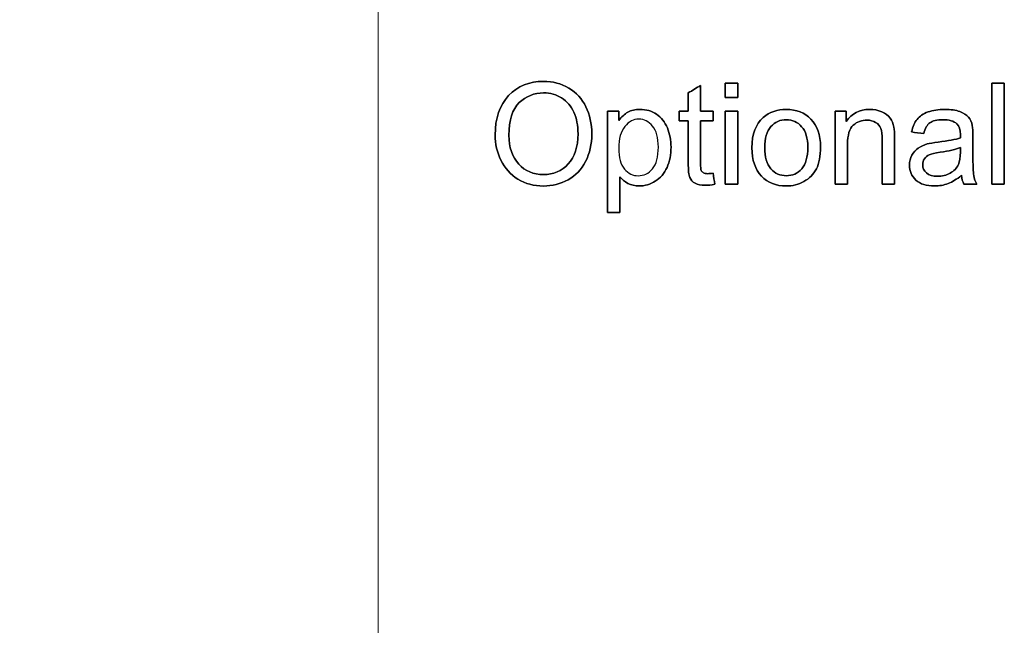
# Model space of a CAD drawing. Header units: inches. Extents: x 0 to 17820, y -10 to 12600.
# Tile 282 of 339: x 9708 to 10682, y 10270 to 10869. Entities that reach past the tile are written whole.
import ezdxf

# ---------------------------------------------------------------- set-up
doc = ezdxf.new("R2010")
doc.units = ezdxf.units.IN
doc.layers.add('1', color=7, linetype='Continuous', true_color=0xffffff)
doc.layers.add('254', color=7, linetype='Continuous', true_color=0xffffff)
doc.styles.add('latin_extended', font='simplex.shx')
doc.dimstyles.get("Standard").update_dxf_attribs({"dimtxt": 0.18, "dimasz": 0.18, "dimexe": 0.18, "dimexo": 0.0625, "dimgap": 0.09, "dimtad": 0, "dimtih": 1, "dimtoh": 1, "dimdec": 4, "dimzin": 0, "dimdsep": 46, "dimtxsty": 'Standard', "dimcen": 0.09, "dimadec": 0, "dimazin": 0, "dimtfac": 1, "dimtdec": 4, "dimtofl": 0, "dimtmove": 0, "dimatfit": 3, "dimfxl": 1, "dimtolj": 1, "dimtzin": 0, "dimarcsym": 0})

# ---------------------------------------------------------------- blocks, each defined once
blk = doc.blocks.new('_U10')
at = {"layer": '254', "color": 3, "linetype": 'Continuous', "lineweight": 13, "transparency": 16777216}
for p, q in [((9387.37, 11148.4), (10092.85, 11148.4)), ((10062.85, 11043.4), (10062.85, 7677.9)), ((9033.32, 7572.9), (10092.85, 7572.9))]:
    blk.add_line(p, q, dxfattribs=at)
at = {"layer": '254', "color": 3, "transparency": 16777216}
for points in [[(10080.35, 11043.4), (10045.35, 11043.4), (10062.85, 11148.4)], [(10045.35, 7677.9), (10080.35, 7677.9), (10062.85, 7572.9)]]:
    blk.add_solid(points, dxfattribs=at)
at = {"layer": 'Defpoints', "color": 0, "transparency": 16777216}
for p in [(9357.37, 11148.4), (9003.32, 7572.9), (10062.85, 7572.9)]:
    blk.add_point(p, dxfattribs=at)
at = {"layer": '254', "color": 2, "lineweight": 13, "transparency": 16777216, "insert": (9905.35, 9175.65), "char_height": 105, "attachment_point": 1, "rotation": 90, "style": 'latin_extended'}
blk.add_mtext('\\A1;3575', dxfattribs=at)

msp = doc.modelspace()

# ---------------------------------------------------------------- linework, layer by layer
at = {"layer": '1', "color": 2, "linetype": 'Continuous', "lineweight": 25}
for points, knots in [([(10192.009, 10793.602), (10183.088, 10784.208), (10178.636, 10771.212), (10178.636, 10745.835), (10180.555, 10737.495), (10188.188, 10721.767), (10193.806, 10715.571), (10208.625, 10706.475), (10217.035, 10704.187), (10235.147, 10704.187), (10243.231, 10706.259), (10258.243, 10714.48), (10264.029, 10720.534), (10272.215, 10736.548), (10274.262, 10745.63), (10274.262, 10765.763), (10272.318, 10774.717), (10264.53, 10790.496), (10258.913, 10796.64), (10244.086, 10805.485), (10235.761, 10807.666), (10212.43, 10807.666), (10200.918, 10802.985), (10192.009, 10793.602)], [0, 0, 0, 0, 0.1606588, 0.1606588, 0.2455678, 0.2455678, 0.3307008, 0.3307008, 0.4156206, 0.4156206, 0.4940791, 0.4940791, 0.57222, 0.57222, 0.6503609, 0.6503609, 0.7275151, 0.7275151, 0.8048708, 0.8048708, 0.8821095, 0.8821095, 1, 1, 1, 1]), ([(10396.032, 10706.029), (10395.444, 10709.645), (10394.855, 10713.26), (10394.267, 10716.876), (10392.041, 10716.569), (10390.251, 10716.415), (10387.053, 10716.415), (10385.671, 10716.697), (10384.674, 10717.285), (10383.702, 10717.873), (10383.011, 10718.666), (10382.576, 10719.69), (10382.141, 10720.687), (10381.911, 10722.939), (10381.911, 10740.556), (10381.911, 10754.669), (10381.911, 10768.782), (10386.03, 10768.782), (10390.148, 10768.782), (10394.267, 10768.782), (10394.267, 10771.971), (10394.267, 10775.16), (10394.267, 10778.349), (10390.148, 10778.349), (10386.03, 10778.349), (10381.911, 10778.349), (10381.911, 10786.783), (10381.911, 10795.216), (10381.911, 10803.65), (10377.843, 10801.194), (10373.776, 10798.738), (10369.708, 10796.282), (10369.708, 10790.305), (10369.708, 10784.327), (10369.708, 10778.349), (10366.707, 10778.349), (10363.705, 10778.349), (10360.703, 10778.349), (10360.703, 10775.16), (10360.703, 10771.971), (10360.703, 10768.782), (10363.705, 10768.782), (10366.707, 10768.782), (10369.708, 10768.782), (10369.708, 10754.891), (10369.708, 10741), (10369.708, 10719.741), (10370.22, 10714.906), (10372.225, 10710.331), (10373.929, 10708.459), (10378.841, 10705.645), (10382.295, 10704.955), (10389.483, 10704.955), (10392.579, 10705.313), (10396.032, 10706.029)], [0, 0, 0, 0, 0.0386761, 0.0386761, 0.0386761, 0.0577559, 0.0577559, 0.0828422, 0.0828422, 0.0828422, 0.0958056, 0.0958056, 0.0958056, 0.1230287, 0.1230287, 0.2326499, 0.2326499, 0.2326499, 0.27195, 0.27195, 0.27195, 0.3023811, 0.3023811, 0.3023811, 0.3416811, 0.3416811, 0.3416811, 0.4221527, 0.4221527, 0.4221527, 0.4674902, 0.4674902, 0.4674902, 0.5245282, 0.5245282, 0.5245282, 0.5531692, 0.5531692, 0.5531692, 0.5836003, 0.5836003, 0.5836003, 0.6122413, 0.6122413, 0.6122413, 0.7447875, 0.7447875, 0.8150882, 0.8150882, 0.8860521, 0.8860521, 0.9570161, 0.9570161, 1, 1, 1, 1]), ([(10406.342, 10805.901), (10406.342, 10801.194), (10406.342, 10796.487), (10406.342, 10791.78), (10410.435, 10791.78), (10414.528, 10791.78), (10418.621, 10791.78), (10418.621, 10796.487), (10418.621, 10801.194), (10418.621, 10805.901), (10414.528, 10805.901), (10410.435, 10805.901), (10406.342, 10805.901)], [0, 0, 0, 0, 0.2674419, 0.2674419, 0.2674419, 0.5, 0.5, 0.5, 0.7674419, 0.7674419, 0.7674419, 1, 1, 1, 1]), ([(10670.092, 10805.901), (10670.092, 10772.568), (10670.092, 10739.234), (10670.092, 10705.901), (10674.185, 10705.901), (10678.278, 10705.901), (10682.371, 10705.901), (10682.371, 10739.234), (10682.371, 10772.568), (10682.371, 10805.901), (10678.278, 10805.901), (10674.185, 10805.901), (10670.092, 10805.901)], [0, 0, 0, 0, 0.4453178, 0.4453178, 0.4453178, 0.5, 0.5, 0.5, 0.9453178, 0.9453178, 0.9453178, 1, 1, 1, 1]), ([(10201.993, 10725.932), (10195.52, 10732.864), (10192.272, 10742.355), (10192.272, 10769.447), (10195.648, 10780.191), (10209.143, 10793.072), (10217.214, 10796.282), (10233.177, 10796.282), (10239.138, 10794.619), (10249.729, 10787.917), (10253.745, 10783.21), (10259.266, 10771.094), (10260.627, 10763.972), (10260.627, 10742.969), (10257.403, 10733.018), (10244.537, 10719.024), (10236.349, 10715.52), (10216.6, 10715.52), (10208.491, 10718.973), (10201.993, 10725.932)], [0, 0, 0, 0, 0.0977135, 0.0977135, 0.2196999, 0.2196999, 0.3414556, 0.3414556, 0.4267178, 0.4267178, 0.5119801, 0.5119801, 0.5971071, 0.5971071, 0.7317576, 0.7317576, 0.8669212, 0.8669212, 1, 1, 1, 1]), ([(10289.764, 10778.349), (10289.764, 10744.948), (10289.764, 10711.546), (10289.764, 10678.145), (10293.858, 10678.145), (10297.951, 10678.145), (10302.044, 10678.145), (10302.044, 10689.895), (10302.044, 10701.646), (10302.044, 10713.397), (10304.142, 10710.762), (10306.802, 10708.587), (10313.289, 10705.114), (10316.984, 10704.264), (10326.679, 10704.264), (10332, 10705.85), (10342.142, 10712.15), (10346.019, 10716.722), (10351.331, 10728.571), (10352.671, 10735.244), (10352.671, 10749.569), (10351.443, 10755.939), (10346.624, 10767.524), (10343.052, 10772.03), (10333.62, 10778.387), (10328.137, 10779.986), (10317.24, 10779.986), (10313.198, 10779.066), (10306.578, 10775.371), (10303.579, 10772.619), (10300.944, 10768.935), (10300.944, 10772.073), (10300.944, 10775.211), (10300.944, 10778.349), (10297.217, 10778.349), (10293.491, 10778.349), (10289.764, 10778.349)], [0, 0, 0, 0, 0.3457161, 0.3457161, 0.3457161, 0.3880811, 0.3880811, 0.3880811, 0.5097039, 0.5097039, 0.5097039, 0.5456442, 0.5456442, 0.5814673, 0.5814673, 0.6305002, 0.6305002, 0.6796444, 0.6796444, 0.7286123, 0.7286123, 0.7742031, 0.7742031, 0.8199659, 0.8199659, 0.8658999, 0.8658999, 0.9011605, 0.9011605, 0.9366296, 0.9366296, 0.9366296, 0.9655989, 0.9655989, 0.9655989, 1, 1, 1, 1]), ([(10406.342, 10778.349), (10406.342, 10754.2), (10406.342, 10730.05), (10406.342, 10705.901), (10410.435, 10705.901), (10414.528, 10705.901), (10418.621, 10705.901), (10418.621, 10730.05), (10418.621, 10754.2), (10418.621, 10778.349), (10414.528, 10778.349), (10410.435, 10778.349), (10406.342, 10778.349)], [0, 0, 0, 0, 0.4275362, 0.4275362, 0.4275362, 0.5, 0.5, 0.5, 0.9275362, 0.9275362, 0.9275362, 1, 1, 1, 1]), ([(10443.92, 10771.93), (10436.452, 10765.481), (10432.717, 10755.53), (10432.717, 10729.897), (10435.863, 10720.508), (10448.347, 10707.513), (10456.559, 10704.264), (10473.008, 10704.264), (10478.841, 10705.748), (10489.545, 10711.637), (10493.602, 10715.801), (10499.224, 10726.484), (10500.611, 10733.811), (10500.611, 10754.66), (10497.439, 10763.665), (10484.802, 10776.712), (10476.667, 10779.986), (10457.736, 10779.986), (10450.138, 10777.3), (10443.92, 10771.93)], [0, 0, 0, 0, 0.1523186, 0.1523186, 0.2912658, 0.2912658, 0.4302129, 0.4302129, 0.5168794, 0.5168794, 0.6037217, 0.6037217, 0.6903933, 0.6903933, 0.7972487, 0.7972487, 0.9041041, 0.9041041, 1, 1, 1, 1]), ([(10514.988, 10778.349), (10514.988, 10754.2), (10514.988, 10730.05), (10514.988, 10705.901), (10519.081, 10705.901), (10523.175, 10705.901), (10527.268, 10705.901), (10527.268, 10719.093), (10527.268, 10732.285), (10527.268, 10754.737), (10529.161, 10761.03), (10536.77, 10767.669), (10541.287, 10769.344), (10549.78, 10769.344), (10552.619, 10768.602), (10557.512, 10765.646), (10559.194, 10763.665), (10560.141, 10761.184), (10561.113, 10758.702), (10561.573, 10754.967), (10561.573, 10735.286), (10561.573, 10720.594), (10561.573, 10705.901), (10565.666, 10705.901), (10569.759, 10705.901), (10573.852, 10705.901), (10573.852, 10720.747), (10573.852, 10735.593), (10573.852, 10756.118), (10573.622, 10760.109), (10573.187, 10762.386), (10572.445, 10765.891), (10571.166, 10768.909), (10567.522, 10773.992), (10564.796, 10776.047), (10557.489, 10779.215), (10553.464, 10779.986), (10539.035, 10779.986), (10531.361, 10775.996), (10526.04, 10768.04), (10526.04, 10771.476), (10526.04, 10774.913), (10526.04, 10778.349), (10522.356, 10778.349), (10518.672, 10778.349), (10514.988, 10778.349)], [0, 0, 0, 0, 0.1641372, 0.1641372, 0.1641372, 0.191957, 0.191957, 0.191957, 0.2816181, 0.2816181, 0.3445605, 0.3445605, 0.4072634, 0.4072634, 0.4466064, 0.4466064, 0.4856496, 0.4856496, 0.4856496, 0.5169313, 0.5169313, 0.6090651, 0.6090651, 0.6090651, 0.6413431, 0.6413431, 0.6413431, 0.7584182, 0.7584182, 0.803204, 0.803204, 0.803204, 0.8296833, 0.8296833, 0.8563396, 0.8563396, 0.8829284, 0.8829284, 0.9440358, 0.9440358, 0.9440358, 0.9710461, 0.9710461, 0.9710461, 1, 1, 1, 1]), ([(10626.831, 10706.647), (10631.028, 10708.229), (10635.403, 10710.966), (10639.956, 10714.829), (10640.314, 10711.427), (10641.133, 10708.434), (10642.412, 10705.901), (10646.684, 10705.901), (10650.957, 10705.901), (10655.229, 10705.901), (10653.694, 10708.664), (10652.645, 10711.58), (10651.621, 10717.622), (10651.34, 10724.832), (10651.34, 10741.724), (10651.34, 10747.182), (10651.34, 10758.088), (10651.136, 10761.849), (10650.726, 10763.947), (10650.01, 10767.323), (10648.731, 10770.086), (10645.111, 10774.522), (10642.259, 10776.328), (10634.511, 10779.253), (10629.493, 10779.986), (10617.086, 10779.986), (10611.586, 10779.117), (10602.141, 10775.729), (10598.514, 10773.284), (10596.032, 10770.112), (10593.525, 10766.965), (10591.734, 10762.821), (10590.634, 10757.679), (10594.634, 10757.133), (10598.633, 10756.587), (10602.632, 10756.042), (10603.962, 10761.184), (10605.983, 10764.765), (10611.509, 10768.807), (10615.756, 10769.805), (10627.728, 10769.805), (10632.384, 10768.423), (10637.845, 10763.628), (10639.01, 10760.084), (10639.01, 10754.635), (10638.984, 10753.56), (10638.933, 10751.872), (10634.252, 10750.235), (10626.935, 10748.828), (10612.173, 10747.073), (10608.542, 10746.448), (10606.111, 10745.809), (10602.837, 10744.888), (10599.895, 10743.558), (10594.688, 10739.984), (10592.553, 10737.648), (10589.34, 10731.784), (10588.511, 10728.541), (10588.511, 10718.948), (10590.66, 10713.985), (10599.204, 10706.208), (10605.318, 10704.264), (10618.109, 10704.264), (10622.612, 10705.057), (10626.831, 10706.647)], [0, 0, 0, 0, 0.0765039, 0.0765039, 0.0765039, 0.1223348, 0.1223348, 0.1223348, 0.1854242, 0.1854242, 0.1854242, 0.2310898, 0.2310898, 0.2768206, 0.2768206, 0.2986459, 0.2986459, 0.3204371, 0.3204371, 0.3204371, 0.351304, 0.351304, 0.3819584, 0.3819584, 0.4127907, 0.4127907, 0.4437503, 0.4437503, 0.4749126, 0.4749126, 0.4749126, 0.5152084, 0.5152084, 0.5152084, 0.5508908, 0.5508908, 0.5508908, 0.5880256, 0.5880256, 0.6251605, 0.6251605, 0.6649244, 0.6649244, 0.6941768, 0.6941768, 0.696714, 0.696714, 0.696714, 0.7608957, 0.7608957, 0.7924142, 0.7924142, 0.7924142, 0.8204189, 0.8204189, 0.8482961, 0.8482961, 0.875987, 0.875987, 0.9235432, 0.9235432, 0.9710993, 0.9710993, 1, 1, 1, 1]), ([(10306.546, 10721.046), (10302.76, 10725.497), (10300.893, 10732.378), (10300.893, 10751.028), (10302.888, 10758.139), (10310.962, 10767.899), (10315.577, 10770.368), (10326.065, 10770.368), (10330.619, 10768.065), (10338.189, 10758.858), (10340.11, 10751.974), (10340.11, 10733.044), (10338.166, 10725.906), (10330.401, 10716.66), (10325.707, 10714.369), (10314.886, 10714.369), (10310.332, 10716.594), (10306.546, 10721.046)], [0, 0, 0, 0, 0.1228429, 0.1228429, 0.2453493, 0.2453493, 0.3675412, 0.3675412, 0.4909311, 0.4909311, 0.6142506, 0.6142506, 0.7437189, 0.7437189, 0.8727683, 0.8727683, 1, 1, 1, 1]), ([(10451.423, 10721.281), (10447.375, 10725.906), (10445.354, 10732.839), (10445.354, 10751.386), (10447.375, 10758.344), (10455.472, 10767.517), (10460.55, 10769.805), (10472.752, 10769.805), (10477.792, 10767.502), (10485.98, 10758.291), (10487.974, 10751.488), (10487.974, 10733.018), (10485.953, 10725.957), (10477.856, 10716.682), (10472.778, 10714.369), (10460.55, 10714.369), (10455.459, 10716.671), (10451.423, 10721.281)], [0, 0, 0, 0, 0.1228466, 0.1228466, 0.2453547, 0.2453547, 0.368248, 0.368248, 0.4896051, 0.4896051, 0.6110062, 0.6110062, 0.7400382, 0.7400382, 0.8694752, 0.8694752, 1, 1, 1, 1]), ([(10618.878, 10737.612), (10627.779, 10738.902), (10634.482, 10740.437), (10638.933, 10742.253), (10638.933, 10740.752), (10638.933, 10739.251), (10638.933, 10732.353), (10638.268, 10728.26), (10636.963, 10725.471), (10635.224, 10721.89), (10632.512, 10719.05), (10625.144, 10714.906), (10620.949, 10713.883), (10611.432, 10713.883), (10607.825, 10714.957), (10602.875, 10719.346), (10601.609, 10722.069), (10601.609, 10727.467), (10602.197, 10729.411), (10604.437, 10732.923), (10606.086, 10734.246), (10608.158, 10735.167), (10610.256, 10736.062), (10613.837, 10736.881), (10618.878, 10737.612)], [0, 0, 0, 0, 0.1667307, 0.1667307, 0.1667307, 0.2031213, 0.2031213, 0.3340034, 0.3340034, 0.3340034, 0.4399845, 0.4399845, 0.5459656, 0.5459656, 0.6530924, 0.6530924, 0.7596728, 0.7596728, 0.8287836, 0.8287836, 0.8971838, 0.8971838, 0.8971838, 1, 1, 1, 1])]:
    msp.add_open_spline(points, degree=3, knots=knots, dxfattribs=at)
at = {"layer": '254', "color": 2, "linetype": 'Continuous', "lineweight": 25}
for points, knots in [([(10250.752, 10710.378), (10258.243, 10714.48), (10264.029, 10720.534), (10272.215, 10736.548), (10274.262, 10745.63), (10274.262, 10765.763), (10272.318, 10774.717), (10264.53, 10790.496), (10258.913, 10796.64), (10244.086, 10805.485), (10235.761, 10807.666), (10212.43, 10807.666), (10200.918, 10802.985), (10192.016, 10793.596)], [0, 0, 0, 0, 0.1544527, 0.1544527, 0.3089055, 0.3089055, 0.461408, 0.461408, 0.6143089, 0.6143089, 0.7669783, 0.7669783, 1, 1, 1, 1]), ([(10192.016, 10793.596), (10183.088, 10784.208), (10178.636, 10771.212), (10178.636, 10745.835), (10180.555, 10737.495), (10188.188, 10721.767), (10193.806, 10715.571), (10208.625, 10706.475), (10217.035, 10704.187), (10235.147, 10704.187), (10243.231, 10706.259), (10250.752, 10710.378)], [0, 0, 0, 0, 0.3251681, 0.3251681, 0.4970212, 0.4970212, 0.6693276, 0.6693276, 0.8412025, 0.8412025, 1, 1, 1, 1]), ([(10201.993, 10725.932), (10195.52, 10732.864), (10192.272, 10742.355), (10192.272, 10769.447), (10195.648, 10780.191), (10209.143, 10793.072), (10217.214, 10796.282), (10233.177, 10796.282), (10239.138, 10794.619), (10249.729, 10787.917), (10253.745, 10783.21), (10256.508, 10777.147)], [0, 0, 0, 0, 0.1908542, 0.1908542, 0.429118, 0.429118, 0.6669315, 0.6669315, 0.8334657, 0.8334657, 1, 1, 1, 1]), ([(10256.508, 10777.147), (10259.266, 10771.094), (10260.627, 10763.972), (10260.627, 10742.969), (10257.403, 10733.018), (10244.537, 10719.024), (10236.349, 10715.52), (10216.6, 10715.52), (10208.491, 10718.973), (10201.993, 10725.932)], [0, 0, 0, 0, 0.1744334, 0.1744334, 0.4503454, 0.4503454, 0.7273087, 0.7273087, 1, 1, 1, 1]), ([(10302.044, 10713.397), (10304.142, 10710.762), (10306.802, 10708.587), (10313.289, 10705.114), (10316.984, 10704.264), (10326.679, 10704.264), (10332, 10705.85), (10342.142, 10712.15), (10346.019, 10716.722), (10351.331, 10728.571), (10352.671, 10735.244), (10352.671, 10749.569), (10351.443, 10755.939), (10346.624, 10767.524), (10343.052, 10772.03), (10333.62, 10778.387), (10328.137, 10779.986), (10317.24, 10779.986), (10313.198, 10779.066), (10306.578, 10775.371), (10303.579, 10772.619), (10300.944, 10768.935)], [0, 0, 0, 0, 0.0841837, 0.0841837, 0.1680932, 0.1680932, 0.2829444, 0.2829444, 0.3980562, 0.3980562, 0.5127551, 0.5127551, 0.6195437, 0.6195437, 0.7267353, 0.7267353, 0.8343278, 0.8343278, 0.9169196, 0.9169196, 1, 1, 1, 1]), ([(10484.188, 10708.689), (10489.545, 10711.637), (10493.602, 10715.801), (10499.224, 10726.484), (10500.611, 10733.811), (10500.611, 10754.66), (10497.439, 10763.665), (10484.802, 10776.712), (10476.667, 10779.986), (10457.736, 10779.986), (10450.138, 10777.3), (10443.922, 10771.928)], [0, 0, 0, 0, 0.1797528, 0.1797528, 0.3591523, 0.3591523, 0.5803298, 0.5803298, 0.8015074, 0.8015074, 1, 1, 1, 1]), ([(10573.187, 10762.386), (10572.445, 10765.891), (10571.166, 10768.909), (10567.522, 10773.992), (10564.796, 10776.047), (10557.489, 10779.215), (10553.464, 10779.986), (10539.035, 10779.986), (10531.361, 10775.996), (10526.04, 10768.04)], [0, 0, 0, 0, 0.1880212, 0.1880212, 0.3772987, 0.3772987, 0.5660965, 0.5660965, 1, 1, 1, 1]), ([(10650.726, 10763.947), (10650.01, 10767.323), (10648.731, 10770.086), (10645.111, 10774.522), (10642.259, 10776.328), (10634.511, 10779.253), (10629.493, 10779.986), (10617.086, 10779.986), (10611.586, 10779.117), (10602.141, 10775.729), (10598.514, 10773.284), (10596.032, 10770.112)], [0, 0, 0, 0, 0.1998175, 0.1998175, 0.3982597, 0.3982597, 0.5978525, 0.5978525, 0.7982702, 0.7982702, 1, 1, 1, 1]), ([(10306.546, 10721.046), (10302.76, 10725.497), (10300.893, 10732.378), (10300.893, 10751.028), (10302.888, 10758.139), (10310.962, 10767.899), (10315.577, 10770.368), (10326.065, 10770.368), (10330.619, 10768.065), (10338.189, 10758.858), (10340.11, 10751.974), (10340.11, 10733.044), (10338.166, 10725.906), (10330.401, 10716.66), (10325.707, 10714.369), (10314.886, 10714.369), (10310.332, 10716.594), (10306.546, 10721.046)], [0, 0, 0, 0, 0.1228429, 0.1228429, 0.2453493, 0.2453493, 0.3675412, 0.3675412, 0.4909311, 0.4909311, 0.6142506, 0.6142506, 0.7437189, 0.7437189, 0.8727683, 0.8727683, 1, 1, 1, 1]), ([(10369.708, 10768.782), (10369.708, 10754.891), (10369.708, 10741), (10369.708, 10719.741), (10370.22, 10714.906), (10372.225, 10710.331), (10373.929, 10708.459), (10378.841, 10705.645), (10382.295, 10704.955), (10389.483, 10704.955), (10392.579, 10705.313), (10396.032, 10706.029)], [0, 0, 0, 0, 0.3418264, 0.3418264, 0.5231266, 0.5231266, 0.7061372, 0.7061372, 0.8891478, 0.8891478, 1, 1, 1, 1]), ([(10382.576, 10719.69), (10382.141, 10720.687), (10381.911, 10722.939), (10381.911, 10740.556), (10381.911, 10754.669), (10381.911, 10768.782)], [0, 0, 0, 0, 0.1989351, 0.1989351, 1, 1, 1, 1]), ([(10443.922, 10771.928), (10436.452, 10765.481), (10432.717, 10755.53), (10432.717, 10729.897), (10435.863, 10720.508), (10448.347, 10707.513), (10456.559, 10704.264), (10473.008, 10704.264), (10478.841, 10705.748), (10484.188, 10708.689)], [0, 0, 0, 0, 0.2946889, 0.2946889, 0.5635081, 0.5635081, 0.8323274, 0.8323274, 1, 1, 1, 1]), ([(10451.417, 10721.276), (10447.375, 10725.906), (10445.354, 10732.839), (10445.354, 10751.386), (10447.375, 10758.344), (10455.472, 10767.517), (10460.55, 10769.805), (10472.752, 10769.805), (10477.792, 10767.502), (10481.885, 10762.898)], [0, 0, 0, 0, 0.2509095, 0.2509095, 0.5011277, 0.5011277, 0.7521326, 0.7521326, 1, 1, 1, 1]), ([(10527.268, 10705.901), (10527.268, 10719.093), (10527.268, 10732.285), (10527.268, 10754.737), (10529.161, 10761.03), (10536.77, 10767.669), (10541.287, 10769.344), (10549.78, 10769.344), (10552.619, 10768.602), (10557.512, 10765.646), (10559.194, 10763.665), (10560.141, 10761.184)], [0, 0, 0, 0, 0.3052888, 0.3052888, 0.5196028, 0.5196028, 0.7331012, 0.7331012, 0.867061, 0.867061, 1, 1, 1, 1]), ([(10602.632, 10756.042), (10603.962, 10761.184), (10605.983, 10764.765), (10611.509, 10768.807), (10615.756, 10769.805), (10627.728, 10769.805), (10632.384, 10768.423), (10637.845, 10763.628), (10639.01, 10760.084), (10639.01, 10754.635), (10638.984, 10753.56), (10638.933, 10751.872)], [0, 0, 0, 0, 0.2546567, 0.2546567, 0.5093133, 0.5093133, 0.7819988, 0.7819988, 0.9826008, 0.9826008, 1, 1, 1, 1]), ([(10655.229, 10705.901), (10653.694, 10708.664), (10652.645, 10711.58), (10651.621, 10717.622), (10651.34, 10724.832), (10651.34, 10741.724), (10651.34, 10747.182), (10651.34, 10758.088), (10651.136, 10761.849), (10650.726, 10763.947)], [0, 0, 0, 0, 0.3382309, 0.3382309, 0.6769456, 0.6769456, 0.8385991, 0.8385991, 1, 1, 1, 1]), ([(10481.885, 10762.898), (10485.98, 10758.291), (10487.974, 10751.488), (10487.974, 10733.018), (10485.953, 10725.957), (10477.856, 10716.682), (10472.778, 10714.369), (10460.55, 10714.369), (10455.459, 10716.671), (10451.417, 10721.276)], [0, 0, 0, 0, 0.2378571, 0.2378571, 0.4906653, 0.4906653, 0.7442671, 0.7442671, 1, 1, 1, 1]), ([(10560.141, 10761.184), (10561.113, 10758.702), (10561.573, 10754.967), (10561.573, 10735.286), (10561.573, 10720.594), (10561.573, 10705.901)], [0, 0, 0, 0, 0.2534662, 0.2534662, 1, 1, 1, 1]), ([(10573.852, 10705.901), (10573.852, 10720.747), (10573.852, 10735.593), (10573.852, 10756.118), (10573.622, 10760.109), (10573.187, 10762.386)], [0, 0, 0, 0, 0.723307, 0.723307, 1, 1, 1, 1]), ([(10606.111, 10745.809), (10602.837, 10744.888), (10599.895, 10743.558), (10594.688, 10739.984), (10592.553, 10737.648), (10589.34, 10731.784), (10588.511, 10728.541), (10588.511, 10718.948), (10590.66, 10713.985), (10599.204, 10706.208), (10605.318, 10704.264), (10618.109, 10704.264), (10622.612, 10705.057), (10626.833, 10706.643)], [0, 0, 0, 0, 0.1349064, 0.1349064, 0.2691988, 0.2691988, 0.4025939, 0.4025939, 0.6316855, 0.6316855, 0.8607771, 0.8607771, 1, 1, 1, 1]), ([(10638.933, 10751.872), (10634.252, 10750.235), (10626.935, 10748.828), (10612.173, 10747.073), (10608.542, 10746.448), (10606.111, 10745.809)], [0, 0, 0, 0, 0.6706534, 0.6706534, 1, 1, 1, 1]), ([(10636.963, 10725.471), (10635.224, 10721.89), (10632.512, 10719.05), (10625.144, 10714.906), (10620.949, 10713.883), (10611.432, 10713.883), (10607.825, 10714.957), (10602.875, 10719.346), (10601.609, 10722.069), (10601.609, 10727.467), (10602.197, 10729.411), (10604.437, 10732.923), (10606.086, 10734.246), (10608.158, 10735.167)], [0, 0, 0, 0, 0.1881832, 0.1881832, 0.3763665, 0.3763665, 0.5665841, 0.5665841, 0.7558315, 0.7558315, 0.8785466, 0.8785466, 1, 1, 1, 1]), ([(10638.933, 10742.253), (10638.933, 10740.752), (10638.933, 10739.251), (10638.933, 10732.353), (10638.268, 10728.26), (10636.963, 10725.471)], [0, 0, 0, 0, 0.2175525, 0.2175525, 1, 1, 1, 1]), ([(10394.267, 10716.876), (10392.041, 10716.569), (10390.251, 10716.415), (10387.053, 10716.415), (10385.671, 10716.697), (10384.674, 10717.285)], [0, 0, 0, 0, 0.432, 0.432, 1, 1, 1, 1])]:
    msp.add_open_spline(points, degree=3, knots=knots, dxfattribs=at)
for points in [[(10381.911, 10803.65), (10377.843, 10801.194), (10373.776, 10798.738), (10369.708, 10796.282)], [(10381.911, 10778.349), (10381.911, 10786.783), (10381.911, 10795.216), (10381.911, 10803.65)], [(10418.621, 10805.901), (10414.528, 10805.901), (10410.435, 10805.901), (10406.342, 10805.901)], [(10406.342, 10805.901), (10406.342, 10801.194), (10406.342, 10796.487), (10406.342, 10791.78)], [(10418.621, 10791.78), (10418.621, 10796.487), (10418.621, 10801.194), (10418.621, 10805.901)], [(10682.371, 10805.901), (10678.278, 10805.901), (10674.185, 10805.901), (10670.092, 10805.901)], [(10670.092, 10805.901), (10670.092, 10772.568), (10670.092, 10739.234), (10670.092, 10705.901)], [(10682.371, 10705.901), (10682.371, 10739.234), (10682.371, 10772.568), (10682.371, 10805.901)], [(10369.708, 10796.282), (10369.708, 10790.305), (10369.708, 10784.327), (10369.708, 10778.349)], [(10406.342, 10791.78), (10410.435, 10791.78), (10414.528, 10791.78), (10418.621, 10791.78)], [(10289.764, 10778.349), (10289.764, 10744.948), (10289.764, 10711.546), (10289.764, 10678.145)], [(10300.944, 10778.349), (10297.217, 10778.349), (10293.491, 10778.349), (10289.764, 10778.349)], [(10300.944, 10768.935), (10300.944, 10772.073), (10300.944, 10775.211), (10300.944, 10778.349)], [(10369.708, 10778.349), (10366.707, 10778.349), (10363.705, 10778.349), (10360.703, 10778.349)], [(10360.703, 10778.349), (10360.703, 10775.16), (10360.703, 10771.971), (10360.703, 10768.782)], [(10394.267, 10778.349), (10390.148, 10778.349), (10386.03, 10778.349), (10381.911, 10778.349)], [(10394.267, 10768.782), (10394.267, 10771.971), (10394.267, 10775.16), (10394.267, 10778.349)], [(10406.342, 10778.349), (10406.342, 10754.2), (10406.342, 10730.05), (10406.342, 10705.901)], [(10418.621, 10778.349), (10414.528, 10778.349), (10410.435, 10778.349), (10406.342, 10778.349)], [(10418.621, 10705.901), (10418.621, 10730.05), (10418.621, 10754.2), (10418.621, 10778.349)], [(10514.988, 10778.349), (10514.988, 10754.2), (10514.988, 10730.05), (10514.988, 10705.901)], [(10526.04, 10778.349), (10522.356, 10778.349), (10518.672, 10778.349), (10514.988, 10778.349)], [(10526.04, 10768.04), (10526.04, 10771.476), (10526.04, 10774.913), (10526.04, 10778.349)], [(10360.703, 10768.782), (10363.705, 10768.782), (10366.707, 10768.782), (10369.708, 10768.782)], [(10381.911, 10768.782), (10386.03, 10768.782), (10390.148, 10768.782), (10394.267, 10768.782)], [(10596.032, 10770.112), (10593.525, 10766.965), (10591.734, 10762.821), (10590.634, 10757.679)], [(10590.634, 10757.679), (10594.634, 10757.133), (10598.633, 10756.587), (10602.632, 10756.042)], [(10608.158, 10735.167), (10610.256, 10736.062), (10613.837, 10736.881), (10618.877, 10737.623)], [(10618.877, 10737.623), (10627.779, 10738.902), (10634.482, 10740.437), (10638.933, 10742.253)], [(10384.674, 10717.285), (10383.702, 10717.873), (10383.011, 10718.666), (10382.576, 10719.69)], [(10396.032, 10706.029), (10395.444, 10709.645), (10394.855, 10713.26), (10394.267, 10716.876)], [(10302.044, 10678.145), (10302.044, 10689.895), (10302.044, 10701.646), (10302.044, 10713.397)], [(10406.342, 10705.901), (10410.435, 10705.901), (10414.528, 10705.901), (10418.621, 10705.901)], [(10514.988, 10705.901), (10519.081, 10705.901), (10523.175, 10705.901), (10527.268, 10705.901)], [(10561.573, 10705.901), (10565.666, 10705.901), (10569.759, 10705.901), (10573.852, 10705.901)], [(10626.833, 10706.643), (10631.028, 10708.229), (10635.403, 10710.966), (10639.956, 10714.829)], [(10639.956, 10714.829), (10640.314, 10711.427), (10641.133, 10708.434), (10642.412, 10705.901)], [(10642.412, 10705.901), (10646.684, 10705.901), (10650.957, 10705.901), (10655.229, 10705.901)], [(10670.092, 10705.901), (10674.185, 10705.901), (10678.278, 10705.901), (10682.371, 10705.901)], [(10289.764, 10678.145), (10293.858, 10678.145), (10297.951, 10678.145), (10302.044, 10678.145)]]:
    msp.add_open_spline(points, degree=3, dxfattribs=at)

# ---------------------------------------------------------------- dimensions: what is measured, and where the dimension line sits
at = {"layer": '254', "color": 2, "linetype": 'Continuous', "lineweight": 13}
dim = msp.add_linear_dim(base=(10062.850938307, 7572.901034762), p1=(9357.371598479, 11148.401034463), p2=(9003.321586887, 7572.901034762), angle=90, dimstyle='Standard', override={"dimscale": 30, "dimtxt": 3.5, "dimasz": 3.5, "dimexe": 1, "dimexo": 1, "dimgap": 1.75, "dimtad": 1, "dimtih": 0, "dimtoh": 0, "dimdec": 0, "dimlfac": 1, "dimzin": 8, "dimdsep": 46, "dimlunit": 2, "dimtxsty": 'latin_extended', "dimsah": 1, "dimse1": 0, "dimse2": 0, "dimsd1": 0, "dimsd2": 0, "dimclrd": 3, "dimclre": 3, "dimclrt": 2, "dimtol": 0, "dimtm": -0.1, "dimtfac": 0.714286, "dimtdec": 3, "dimtofl": 1, "dimtmove": 0, "dimtzin": 8, "dimlwd": 13, "dimlwe": 13}, dxfattribs=at)
dim.commit()
dim.dimension.update_dxf_attribs({"geometry": '_U10', "text_midpoint": (10062.850938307, 9360.651034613), "dimtype": 160})

doc.saveas('drawing.dxf')
